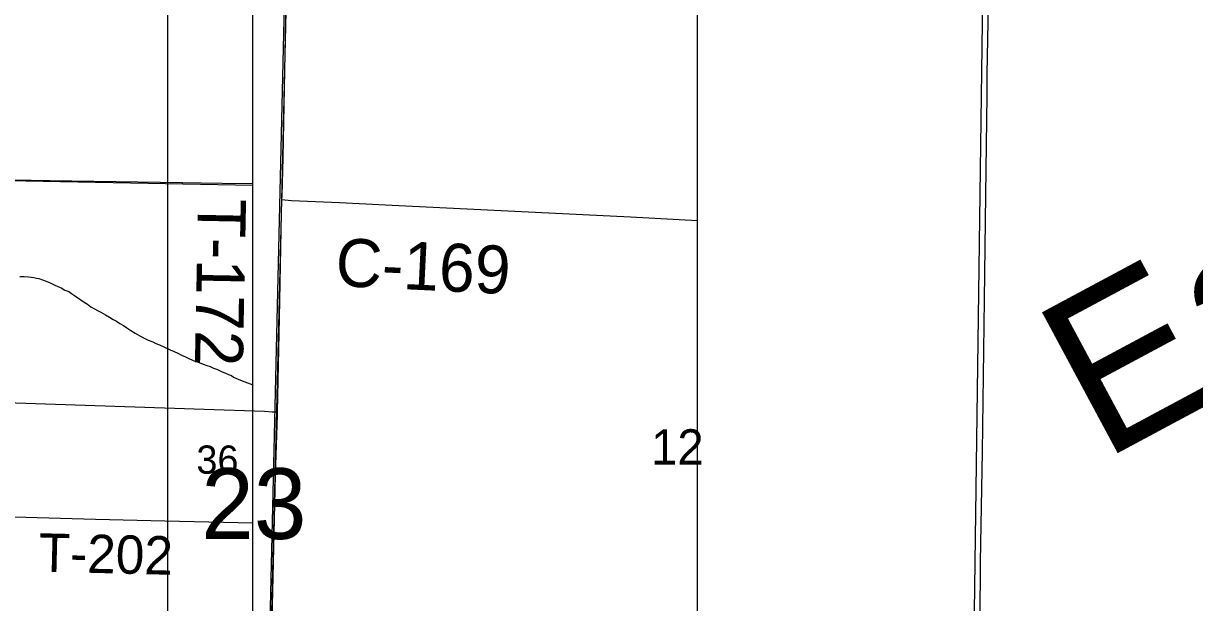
# Model space of a CAD drawing. Extents: x 0 to 68, y 0 to 52.9.
# Drawn here: x 49.292 to 51.122, y 35.551 to 36.457 of the extents above; entities that cross this region are included whole.
import ezdxf

# ---------------------------------------------------------------- set-up
doc = ezdxf.new("R2010")
doc.units = 0
for name, color, linetype in [('Default', 7, 'Continuous'), ('GM_X_County_Road', 7, 'Continuous'), ('GM_X_County_Road_Text', 7, 'Continuous'), ('GM_X_Minor_River', 7, 'Continuous'), ('GM_X_Minor_River_Text', 7, 'Continuous'), ('GM_X_Township', 7, 'Continuous'), ('GM_X_Township_Road', 7, 'Continuous'), ('GM_X_Township_Road_Text', 7, 'Continuous')]:
    doc.layers.add(name, color=color, linetype=linetype)

msp = doc.modelspace()

# ---------------------------------------------------------------- linework, layer by layer
at = {"layer": 'Default'}
for p, q in [((49.5172, 34.4614), (49.5172, 52.9414)), ((50.3451, 32.7683), (50.3451, 42.0083)), ((49.6501, 31.1431), (49.6501, 38.5351))]:
    msp.add_line(p, q, dxfattribs=at)
for points in [[(49.6501, 36.2035), (49.1852, 36.2124), (49.1976, 37.2693), (49.6501, 37.2645)], [(49.5172, 37.0651), (50.798, 37.0352), (50.7632, 34.4614)]]:
    msp.add_lwpolyline(points, dxfattribs=at)
msp.add_lwpolyline([(48.3843, 36.5523), (49.6996, 36.5084), (49.6691, 35.1845), (48.3458, 35.227)], close=True, dxfattribs=at)
at = {"layer": 'GM_X_County_Road'}
for points in [[(49.7043, 36.7588), (49.7064, 36.7539), (49.7076, 36.7476), (49.7078, 36.7352), (49.705, 36.6326), (49.7014, 36.4644), (49.6969, 36.247), (49.6952, 36.1873), (49.6951, 36.1812)], [(49.6951, 36.1812), (49.7105, 36.18), (49.7857, 36.1767), (49.8677, 36.1726), (50.2406, 36.1544), (50.3451, 36.1488)]]:
    msp.add_lwpolyline(points, dxfattribs=at)
at = {"layer": 'GM_X_Minor_River'}
for points in [[(49.2861, 36.0608), (49.2925, 36.0607), (49.2994, 36.0606), (49.3038, 36.0601), (49.3078, 36.0593), (49.3118, 36.0584), (49.3158, 36.0576), (49.3211, 36.0559), (49.3271, 36.0534), (49.3331, 36.0509), (49.3395, 36.048), (49.3455, 36.0455), (49.3507, 36.0431), (49.3563, 36.0398), (49.3623, 36.0373), (49.3667, 36.0344), (49.3715, 36.0311), (49.3763, 36.0274), (49.3815, 36.0242), (49.3867, 36.0209), (49.3915, 36.0176)], [(49.3915, 36.0176), (49.3971, 36.0135), (49.4027, 36.0102), (49.4075, 36.0078), (49.4123, 36.0053), (49.4199, 36.0008), (49.4263, 35.9971), (49.4319, 35.9938), (49.4371, 35.9909), (49.4423, 35.9876), (49.4479, 35.9843), (49.4531, 35.9806), (49.4594, 35.9765), (49.4662, 35.9724), (49.4734, 35.9683), (49.4802, 35.9646), (49.4867, 35.9613), (49.4939, 35.9588), (49.4987, 35.9563), (49.5043, 35.9538), (49.5207, 35.946), (49.5271, 35.9435), (49.5327, 35.941), (49.5387, 35.9377), (49.5451, 35.9352), (49.5511, 35.9323), (49.5596, 35.9286), (49.566, 35.9265), (49.5724, 35.924), (49.578, 35.9219), (49.5832, 35.9199), (49.5888, 35.9178), (49.5948, 35.9153), (49.6012, 35.9124), (49.6073, 35.9099), (49.6121, 35.9078), (49.6165, 35.9062), (49.6201, 35.9033), (49.6273, 35.9004), (49.6333, 35.8975), (49.6501, 35.8917)]]:
    msp.add_lwpolyline(points, dxfattribs=at)
at = {"layer": 'GM_X_Township'}
msp.add_lwpolyline([(44.7776, 37.9316), (45.7636, 37.9078), (45.7815, 37.9075), (46.4354, 37.887), (47.0934, 37.8749), (47.9758, 37.8521), (48.4292, 37.8378), (49.0919, 37.8129), (49.7424, 37.7891), (49.7157, 36.9972), (49.7077, 36.748), (49.6951, 36.1805), (49.6872, 35.8521), (49.6545, 34.5254), (49.6326, 33.8658), (49.6189, 33.2067), (49.6098, 32.7683)], dxfattribs=at)
at = {"layer": 'GM_X_Township_Road'}
for points in [[(50.7869, 35.5244), (50.7876, 35.6147), (50.7905, 35.7869), (50.7935, 36.0247), (50.7957, 36.1887), (50.7978, 36.3445), (50.7981, 36.3773), (50.8008, 36.5412), (50.8059, 36.7954), (50.8079, 37.0168), (50.8081, 37.037)], [(49.1863, 36.2135), (49.3329, 36.2112), (49.4018, 36.2099), (49.5396, 36.208), (49.5692, 36.2077), (49.602, 36.207), (49.6501, 36.2063)], [(49.6951, 36.1812), (49.6944, 36.1606), (49.6912, 35.9962), (49.688, 35.8492)], [(48.3657, 35.894), (48.3969, 35.8934), (48.561, 35.8876), (48.7209, 35.8821), (48.8726, 35.8767), (49.0202, 35.8719), (49.217, 35.8654), (49.5738, 35.8534), (49.6681, 35.8501), (49.6804, 35.8495), (49.688, 35.8492)], [(49.688, 35.8492), (49.6879, 35.8446), (49.6849, 35.7504), (49.677, 35.4103), (49.6744, 35.3038), (49.6694, 35.0907), (49.663, 34.8695), (49.6534, 34.5335), (49.6531, 34.5245)], [(49.1838, 35.6879), (49.1905, 35.6876), (49.2036, 35.6869), (49.404, 35.6815), (49.5124, 35.6785), (49.6044, 35.6764), (49.6501, 35.6756)]]:
    msp.add_lwpolyline(points, dxfattribs=at)

# ---------------------------------------------------------------- texts
at = {"layer": 'Default'}
for s, height, p in [('12', 0.05525, (50.2726, 35.7667)), ('36', 0.0442, (49.5619, 35.7524)), ('23', 0.1105, (49.5695, 35.6504))]:
    msp.add_text(s, height=height, rotation=0, dxfattribs=at).set_placement(p)
at = {"layer": 'GM_X_County_Road_Text'}
msp.add_text('C-169', height=0.075, rotation=357.2483, dxfattribs=at).set_placement((49.7782, 36.0463))
at = {"layer": 'GM_X_Minor_River_Text'}
msp.add_text('Eagle', height=0.25009, rotation=28.2145, dxfattribs=at).set_placement((50.9777, 35.7716))
at = {"layer": 'GM_X_Township_Road_Text'}
for s, height, rotation, p in [('T-172', 0.075, 268.8773, (49.5646, 36.1834)), ('T-202', 0.06, 358.5957, (49.3149, 35.5994))]:
    msp.add_text(s, height=height, rotation=rotation, dxfattribs=at).set_placement(p)

doc.saveas('drawing.dxf')
